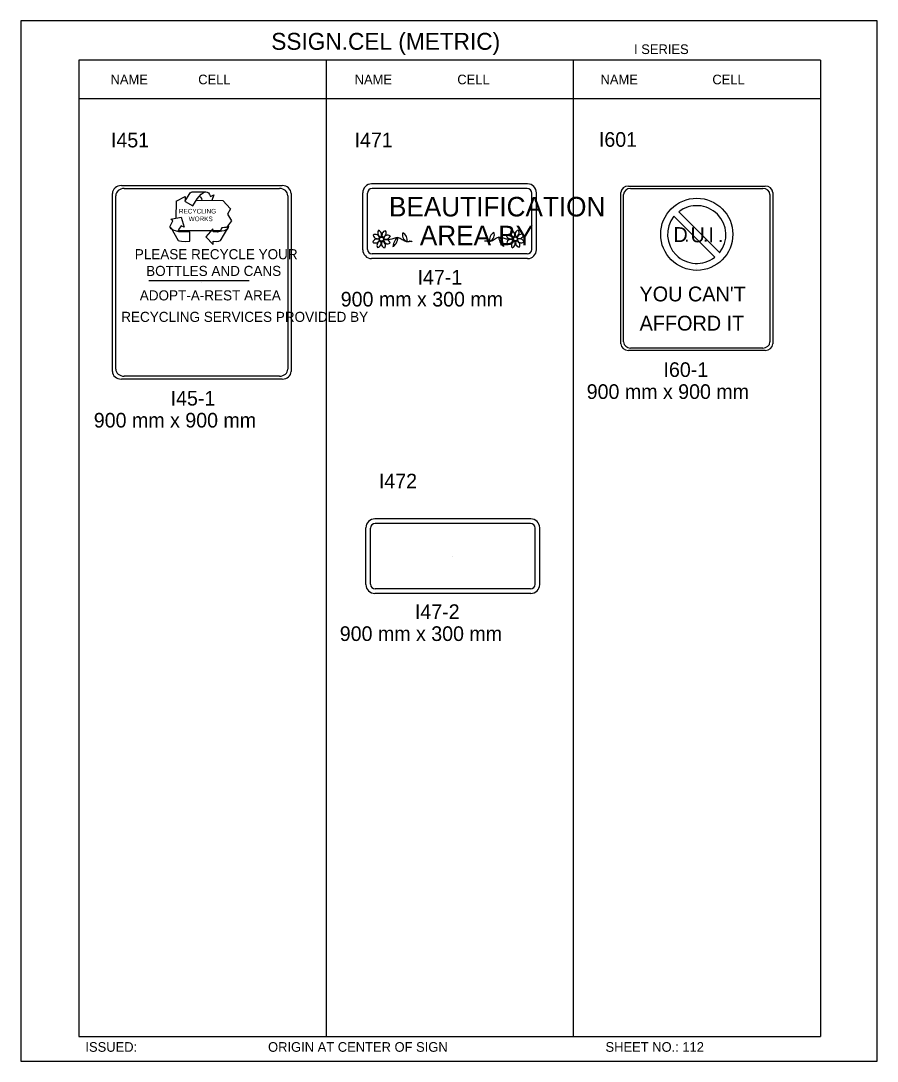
# Model space of a CAD drawing. Extents: x -12 to 6962, y -3756 to 679.
# Drawn here: x 4896.5 to 5071.8, y -926.5 to -713.4 of the extents above; entities that cross this region are included whole.
import ezdxf

# ---------------------------------------------------------------- set-up
doc = ezdxf.new("R2010")
doc.units = 0
for name, color, linetype in [('Level 1', 7, 'Continuous'), ('Level 2', 7, 'Continuous'), ('Level 3', 7, 'Continuous'), ('Level 61', 7, 'Continuous')]:
    doc.layers.add(name, color=color, linetype=linetype)

msp = doc.modelspace()

# ---------------------------------------------------------------- linework, layer by layer
at = {"layer": 'Level 1'}
for p, q in [((5060.121375, -721.4115), (4908.367125, -721.4115)), ((4908.367125, -721.4115), (4908.367125, -921.4115)), ((4958.951875, -721.4115), (4958.951875, -921.4115)), ((5009.536625, -721.4115), (5009.536625, -921.4115)), ((5060.121375, -721.4115), (5060.121375, -921.4115)), ((5060.121375, -729.3295), (4908.367125, -729.3295)), ((4917.069375, -747.126125), (4949.986125, -747.126125)), ((4917.611125, -747.714375), (4949.444375, -747.714375)), ((5000.1990000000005, -746.77125), (4968.28925, -746.77125)), ((5000.11975, -747.714375), (4968.368750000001, -747.714375)), ((5020.8393750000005, -747.2145), (5048.818625, -747.2145)), ((5021.299875, -747.714375), (5048.358125, -747.714375)), ((4915.240625, -785.1632500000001), (4915.240625, -748.711)), ((4915.9195, -784.693875), (4915.9195, -749.180375)), ((4951.136, -749.180375), (4951.136, -784.693875)), ((4951.814875, -748.711), (4951.814875, -785.1632500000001)), ((4966.463875, -760.24225), (4966.463875, -748.597)), ((4967.41625, -760.1725), (4967.41625, -748.66675)), ((5001.07225, -760.1725), (5001.07225, -748.66675)), ((5002.024625, -760.24225), (5002.024625, -748.597)), ((5019.285, -779.546125), (5019.285, -748.561625)), ((5019.862, -779.147125), (5019.862, -748.960375)), ((5049.796, -748.960375), (5049.796, -779.147125)), ((5050.3730000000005, -748.561625), (5050.3730000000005, -779.546125)), ((5030.133, -753.4021250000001), (5038.52075, -761.785)), ((5037.701625, -759.041375), (5031.126125, -752.511875)), ((4984.24425, -754.419625), (4984.24425, -754.419625)), ((5039.516625, -760.9021250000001), (5037.690125, -759.06425)), ((5000.1990000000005, -762.06775), (4968.28925, -762.06775)), ((5000.11975, -761.124875), (4968.368750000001, -761.124875)), ((5034.829, -764.0538750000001), (5034.829, -764.0538750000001)), ((4922.71325, -766.583125), (4943.2275, -766.583125)), ((4933.52775, -766.937125), (4933.52775, -766.937125)), ((5048.818625, -780.89325), (5020.8393750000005, -780.89325)), ((5048.358125, -780.393125), (5021.299875, -780.393125)), ((4949.444375, -786.159875), (4917.611125, -786.159875)), ((4949.986125, -786.7481250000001), (4917.069375, -786.7481250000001)), ((5000.85725, -815.3705), (4968.9475, -815.3705)), ((4967.122125, -828.8415), (4967.122125, -817.19625)), ((4968.0745, -828.77175), (4968.0745, -817.266)), ((5000.778, -816.313625), (4969.027, -816.313625)), ((5001.7305, -828.77175), (5001.7305, -817.266)), ((5002.682875, -828.8415), (5002.682875, -817.19625)), ((4984.9025, -823.018875), (4984.9025, -823.018875)), ((5000.85725, -830.667), (4968.9475, -830.667)), ((5000.778, -829.7241250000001), (4969.027, -829.7241250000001)), ((4908.367125, -921.4115), (5060.121375, -921.4115))]:
    msp.add_line(p, q, dxfattribs=at)
for points in [[(4928.278375, -750.294875), (4930.095625, -749.31975), (4930.109375, -750.105625), (4930.192875, -750.1063750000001)], [(4930.061625, -750.3685), (4930.7235, -749.2565), (4931.131625, -748.62025), (4931.338375, -748.4595), (4931.547125, -748.403375), (4932.90925, -748.3795), (4934.325, -748.4075)], [(4930.113875, -750.36775), (4931.702375, -751.283125), (4932.568125, -749.853125), (4932.979125, -749.374125), (4933.389375, -748.843), (4933.8038750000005, -748.573625), (4934.220375, -748.40925), (4934.6405, -748.45425), (4934.905125, -748.6068750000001), (4935.12025, -748.9175), (4935.336875, -749.333), (4935.96025, -749.007875), (4935.61375, -750.166875)], [(4933.029875, -749.2685), (4933.243, -749.4745), (4933.458125, -749.785125), (4933.569375, -750.150125)], [(4928.278375, -750.294875), (4928.233875, -753.754625)], [(4932.3955000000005, -750.1275), (4937.867625, -750.17975), (4939.41725, -751.88225), (4938.806625, -752.941375), (4939.617375, -754.342125), (4938.593, -755.722875), (4938.174, -755.729875), (4937.651, -755.7916250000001), (4937.497625, -756.004), (4937.34675, -756.3735), (4935.844375, -756.37225)], [(4931.061, -756.587875), (4929.541625, -756.614625), (4928.807375, -756.575), (4928.175, -756.376375), (4927.64825, -756.22825), (4927.2768750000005, -755.97275), (4927.06175, -755.661875), (4927.0581250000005, -755.452625), (4927.260625, -755.029625), (4927.615125, -754.342125), (4927.1897500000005, -753.98275), (4929.279, -753.579125), (4929.891125, -755.612625), (4929.31, -755.360625), (4928.850625, -756.0500000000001), (4928.6473750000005, -756.4205000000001)], [(4927.167375, -755.712625), (4928.681125, -758.359), (4928.997375, -758.45825), (4929.365125, -758.5042500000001), (4930.256625, -758.541375), (4931.095, -758.526625), (4931.061, -756.587875)], [(4935.4288750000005, -756.3720000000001), (4928.6990000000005, -756.367125)], [(4938.901125, -755.3505), (4939.00875, -755.5058750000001), (4938.9075, -755.71725), (4938.7035000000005, -756.03525), (4938.1325, -756.359875), (4937.610375, -756.473625), (4937.19225, -756.5332500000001), (4936.722625, -756.646375), (4936.197625, -756.603125), (4935.8835, -756.6085), (4935.82, -755.980875), (4934.328125, -757.57925), (4935.875875, -759.17675), (4935.863875, -758.495625), (4936.4935000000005, -758.53725), (4937.0165, -758.4755), (4937.329125, -758.3652500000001), (4937.482625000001, -758.153), (4937.991875, -757.305375), (4938.603125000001, -756.299125), (4938.857875, -755.8755), (4938.9075, -755.71725), (4938.90675, -755.664875)], [(4937.4018750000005, -756.52975), (4937.293375, -756.322)]]:
    msp.add_lwpolyline(points, dxfattribs=at)
for centre, radius in [((5034.82889443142, -757.0911911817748), 7.383571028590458), ((4970.316134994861, -758.0854300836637), 0.417919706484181), ((4997.667330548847, -758.0437835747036), 0.41791970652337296)]:
    msp.add_circle(centre, radius, dxfattribs=at)
for centre, radius, start, end in [((4968.289369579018, -748.5969919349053), 1.8255351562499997, 90, 180), ((4968.368740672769, -748.6668384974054), 0.9524531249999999, 90, 180), ((5000.119718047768, -748.6668384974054), 0.9524531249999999, 0, 90), ((5000.199089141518, -748.5969919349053), 1.8255351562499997, 0, 90), ((5034.8247173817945, -757.2008478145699), 5.970950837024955, 321.75219444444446, 128.24780555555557), ((5034.824676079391, -757.0954095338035), 5.971016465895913, 141.75751388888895, 308.24248888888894), ((4970.443074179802, -756.797456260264), 0.9193542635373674, 147.59464444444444, 253.87975277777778), ((4969.421747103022, -757.1511953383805), 0.9193542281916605, 325.62458055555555, 72.40535555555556), ((4971.3138670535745, -757.2658926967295), 0.9193542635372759, 102.59464444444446, 208.8797527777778), ((4970.341548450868, -756.7938366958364), 0.9193542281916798, 280.62458055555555, 27.40535555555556), ((4997.64191709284, -756.7521901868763), 0.9193542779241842, 152.59464444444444, 259.37541944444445), ((4996.6695984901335, -757.2242461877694), 0.9193543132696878, 331.12024722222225, 77.40535555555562), ((4998.561718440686, -757.1095488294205), 0.9193542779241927, 107.59464444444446, 214.37541944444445), ((4997.540391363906, -756.7558097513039), 0.9193543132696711, 286.12024722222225, 32.405355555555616), ((4969.38139869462, -758.9740851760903), 0.9193542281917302, 55.62458055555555, 162.40535555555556), ((4969.027659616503, -757.9527580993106), 0.9193542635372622, 237.59464444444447, 343.8797527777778), ((4969.496096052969, -757.0819652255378), 0.9193542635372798, 192.59464444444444, 298.87975277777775), ((4969.024040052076, -758.054283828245), 0.9193542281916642, 10.624580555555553, 117.40535555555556), ((4970.2844871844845, -759.3717922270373), 0.919354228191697, 100.62458055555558, 207.4053555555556), ((4969.312168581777, -758.8997362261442), 0.9193542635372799, 282.5946444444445, 28.879752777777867), ((4971.20428853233, -759.0144335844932), 0.9193542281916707, 145.62458055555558, 252.4053555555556), ((4970.18296145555, -759.3681726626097), 0.9193542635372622, 327.5946444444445, 73.87975277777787), ((4971.593936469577, -758.1743322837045), 0.9193542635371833, 57.59464444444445, 163.87975277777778), ((4971.154867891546, -759.0872552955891), 0.9193542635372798, 12.594644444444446, 118.87975277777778), ((4971.24019739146, -757.1530052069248), 0.9193542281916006, 235.62458055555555, 342.40535555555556), ((4971.62692389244, -758.1149366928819), 0.9193542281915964, 190.62458055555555, 297.40535555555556), ((4996.743268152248, -757.1113586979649), 0.9193542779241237, 197.59464444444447, 304.37541944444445), ((4996.389529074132, -758.1326857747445), 0.9193543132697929, 16.120247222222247, 122.40535555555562), ((4996.828597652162, -759.045608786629), 0.9193543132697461, 61.12024722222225, 167.40535555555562), ((4996.356541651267, -758.0732901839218), 0.9193542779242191, 242.59464444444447, 349.37541944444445), ((4997.800504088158, -759.3265261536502), 0.9193543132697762, 106.12024722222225, 212.40535555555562), ((4996.779177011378, -758.9727870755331), 0.919354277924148, 287.59464444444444, 34.37541944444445), ((4998.67129696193, -758.8580897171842), 0.9193543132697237, 151.12024722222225, 257.4053555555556), ((4997.6989783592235, -759.3301457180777), 0.9193542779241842, 332.59464444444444, 79.37541944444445), ((4998.487369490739, -757.0403187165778), 0.9193543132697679, 241.12024722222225, 347.4053555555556), ((4998.959425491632, -758.0126373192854), 0.9193542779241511, 62.59464444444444, 169.37541944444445), ((4998.955805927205, -757.9111115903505), 0.9193543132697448, 196.12024722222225, 302.4053555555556), ((4998.602066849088, -758.9324386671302), 0.9193542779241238, 17.594644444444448, 124.37541944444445), ((4968.289369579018, -760.2423188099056), 1.8255351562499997, 180, 270), ((4968.368740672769, -760.1724722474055), 0.9524531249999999, 180, 270), ((5000.119718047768, -760.1724722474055), 0.9524531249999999, 270, 0), ((5000.199089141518, -760.2423188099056), 1.8255351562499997, 270, 0), ((4968.9476195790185, -817.1961982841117), 1.8255351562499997, 90, 180), ((5000.857339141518, -817.1961982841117), 1.8255351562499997, 0, 90), ((4969.026990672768, -817.2660448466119), 0.9524531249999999, 90, 180), ((5000.777968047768, -817.2660448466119), 0.9524531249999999, 0, 90), ((4968.9476195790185, -828.8415251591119), 1.8255351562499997, 180, 270), ((4969.026990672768, -828.7716785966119), 0.9524531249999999, 180, 270), ((5000.777968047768, -828.7716785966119), 0.9524531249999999, 270, 0), ((5000.857339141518, -828.8415251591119), 1.8255351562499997, 270, 0)]:
    msp.add_arc(centre, radius, start, end, dxfattribs=at)
for centre, major_axis, ratio, start_param, end_param in [((4917.069371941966, -748.7109803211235), (-1.828710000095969, 2.2395238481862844e-16), 0.8666666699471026, 4.71238898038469, 6.283185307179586), ((4917.611127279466, -749.1805016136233), (-1.6915567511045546, 2.071559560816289e-16), 0.8666666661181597, 4.71238898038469, 6.283185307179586), ((4949.4443966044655, -749.1805016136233), (1.6915567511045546, -4.143119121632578e-16), 0.8666666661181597, 0, 1.5707963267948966), ((4949.9861519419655, -748.7109803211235), (-1.828710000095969, 2.2395238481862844e-16), 0.8666666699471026, 3.141592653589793, 4.71238898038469), ((5020.839309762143, -748.5615568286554), (-1.5544035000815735, 1.9035952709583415e-16), 0.8666666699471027, 4.71238898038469, 6.283185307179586), ((5021.299801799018, -748.96064992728), (-1.4378232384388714, 1.7608256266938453e-16), 0.8666666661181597, 4.71238898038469, 6.283185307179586), ((5048.358080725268, -748.96064992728), (1.4378232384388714, -3.5216512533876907e-16), 0.8666666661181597, 0, 1.5707963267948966), ((5048.818572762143, -748.5615568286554), (-1.5544035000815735, 1.9035952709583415e-16), 0.8666666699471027, 3.141592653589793, 4.71238898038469), ((4973.353314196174, -759.0729238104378), (0.4729818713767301, 1.326902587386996), 0.41546335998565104, 0.2687147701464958, 2.1237398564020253), ((4972.975256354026, -758.2485013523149), (-0.47298185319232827, -1.3269025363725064), 0.41546335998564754, 0.23433066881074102, 2.098006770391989), ((4975.597460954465, -757.5794550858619), (-0.733864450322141, 1.0370594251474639), 0.6916930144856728, 0.332929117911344, 2.196605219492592), ((4974.534257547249, -757.7832580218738), (0.7338644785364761, -1.0370594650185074), 0.6916930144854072, 0.36731321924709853, 2.2223383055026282), ((4993.4372718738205, -757.7338548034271), (-0.7338644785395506, -1.0370594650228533), 0.6916931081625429, 4.060847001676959, 5.915872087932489), ((4992.374068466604, -757.5300518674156), (0.7338644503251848, 1.037059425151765), 0.6916931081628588, 4.086580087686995, 5.950256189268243), ((4995.008209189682, -758.2068548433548), (0.47298185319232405, -1.3269025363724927), 0.4154633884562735, 4.185178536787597, 6.048854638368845), ((4994.630151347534, -759.0312773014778), (-0.4729818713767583, 1.3269025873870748), 0.4154633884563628, 4.159445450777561, 6.014470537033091), ((5020.839309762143, -779.5459999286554), (-1.5544035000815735, 1.9035952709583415e-16), 0.8666666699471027, 0, 1.5707963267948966), ((5021.299801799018, -779.1469068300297), (-1.4378232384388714, 1.7608256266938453e-16), 0.8666666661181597, 0, 1.5707963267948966), ((5048.358080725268, -779.1469068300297), (1.4378232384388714, 0), 0.8666666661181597, 4.71238898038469, 6.283185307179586), ((5048.818572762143, -779.5459999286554), (1.5544035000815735, 0), 0.8666666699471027, 4.71238898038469, 6.283185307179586), ((4917.069371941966, -785.1632663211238), (-1.828710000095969, 2.2395238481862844e-16), 0.8666666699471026, 0, 1.5707963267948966), ((4917.611127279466, -784.6937450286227), (-1.6915567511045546, 2.071559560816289e-16), 0.8666666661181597, 0, 1.5707963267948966), ((4949.4443966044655, -784.6937450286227), (1.6915567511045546, 0), 0.8666666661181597, 4.71238898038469, 6.283185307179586), ((4949.9861519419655, -785.1632663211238), (1.828710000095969, 0), 0.8666666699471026, 4.71238898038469, 6.283185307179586)]:
    msp.add_ellipse(centre, major_axis=major_axis, ratio=ratio, start_param=start_param, end_param=end_param, dxfattribs=at)
at = {"layer": 'Level 2'}
msp.add_line((4969.773, -757.872875), (4969.7865, -757.956625), dxfattribs=at)
for points in [[(4970.755, -758.1163750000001), (4972.095, -758.1163750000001), (4973.6895, -757.749875), (4975.445375, -758.5875), (4975.761625, -758.577375)], [(4975.761625, -758.577375), (4975.81875, -758.5665), (4975.862625, -758.5561250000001), (4975.939125, -758.547375), (4976.001125, -758.53725), (4976.041, -758.526625), (4975.939125, -758.524125), (4976.116625, -758.52275), (4976.20425, -758.526625), (4976.321375, -758.52275), (4976.408, -758.526625), (4976.6007500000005, -758.524125), (4976.6007500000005, -758.52275)], [(4992.222, -758.53525), (4992.164125, -758.524625), (4992.121375, -758.514125), (4992.04475, -758.5055), (4991.982, -758.4958750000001), (4991.941875, -758.4845), (4992.04475, -758.4818750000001), (4991.867375, -758.4813750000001), (4991.77875, -758.4845), (4991.662, -758.4813750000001), (4991.575375, -758.4845), (4991.383125, -758.4818750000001), (4991.383125, -758.4813750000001)], [(4997.228375, -758.07475), (4995.8885, -758.07475), (4994.29425, -757.7090000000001), (4992.5380000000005, -758.545375), (4992.222, -758.53525)]]:
    msp.add_spline(points, degree=3, dxfattribs=at)
at = {"layer": 'Level 61'}
msp.add_lwpolyline([(4896.490125, -926.4592500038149), (5071.752, -926.4592500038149), (5071.752, -713.3647500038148), (4896.490125, -713.3647500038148)], close=True, dxfattribs=at)

# ---------------------------------------------------------------- texts
at = {"layer": 'Level 1'}
for s, height, p in [('BEAUTIFICATION', 4.00030275, (4971.83625, -753.433125)), ('RECYCLING', 0.9453405, (4928.84575, -752.830875)), ('WORKS', 0.94508775, (4930.840875, -754.4021250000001)), ('AREA BY', 4.00030275, (4978.15925, -759.326625)), ('D', 3.035187, (5030.043875, -758.66475)), ('U', 3.035187, (5033.5405, -758.7313750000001)), ('I', 3.035187, (5037.222625, -758.7313750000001)), ('.', 3.035187, (5032.221875, -758.63125)), ('.', 3.035187, (5036.06775, -758.63125)), ('.', 3.035187, (5039.144, -758.69825)), ('PLEASE RECYCLE YOUR', 2.066442, (4919.81625, -762.2005)), ('BOTTLES AND CANS', 2.066442, (4922.136375, -765.6247500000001)), ('ADOPT-A-REST AREA', 2.066442, (4920.83775, -770.6365000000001)), ("YOU CAN'T", 3.035187, (5023.103125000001, -770.8312500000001)), ('RECYCLING SERVICES PROVIDED BY', 2.06649975, (4917.04375, -775.036875)), ('AFFORD IT', 3.035187, (5023.132125, -776.8088750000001))]:
    msp.add_text(s, height=height, dxfattribs=at).set_placement(p)
at = {"layer": 'Level 2'}
for s, p in [('I451', (4914.93625, -739.289625)), ('I471', (4964.79625, -739.251375)), ('I601', (5014.8036250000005, -739.1688750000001)), ('I472', (4969.77075, -809.140125))]:
    msp.add_text(s, height=3, dxfattribs=at).set_placement(p)
at = {"layer": 'Level 3'}
for s, height, p in [('SSIGN.CEL (METRIC)', 3.464154, (4947.7495, -719.30325)), ('I SERIES', 1.97949975, (5021.996, -720.17425)), ('NAME', 1.9795207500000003, (4914.851125, -726.370125)), ('CELL', 1.9795207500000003, (4932.79925, -726.370125)), ('NAME', 1.9795207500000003, (4964.814875, -726.370125)), ('CELL', 1.9795207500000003, (4985.818625, -726.370125)), ('NAME', 1.9795207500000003, (5015.130125, -726.370125)), ('CELL', 1.9795207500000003, (5038.024125, -726.370125)), ('I47-1', 3, (4977.681875, -767.38025)), ('900 mm x 300 mm', 3, (4961.9615, -771.88025)), ('I60-1', 3, (5028.022, -786.31275)), ('900 mm x 900 mm', 3, (5012.301625, -790.81275)), ('I45-1', 3, (4927.146625, -792.1682500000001)), ('900 mm x 900 mm', 3, (4911.42625, -796.6682500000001)), ('I47-2', 3, (4977.144375, -835.888625)), ('900 mm x 300 mm', 3, (4961.766375, -840.388625)), ('ISSUED:', 1.9795207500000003, (4909.70825, -924.534125)), ('ORIGIN AT CENTER OF SIGN', 1.9795207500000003, (4947.091375, -924.534125)), ('SHEET NO.: 112', 1.97949975, (5016.14875, -924.534125))]:
    msp.add_text(s, height=height, dxfattribs=at).set_placement(p)

doc.saveas('drawing.dxf')
